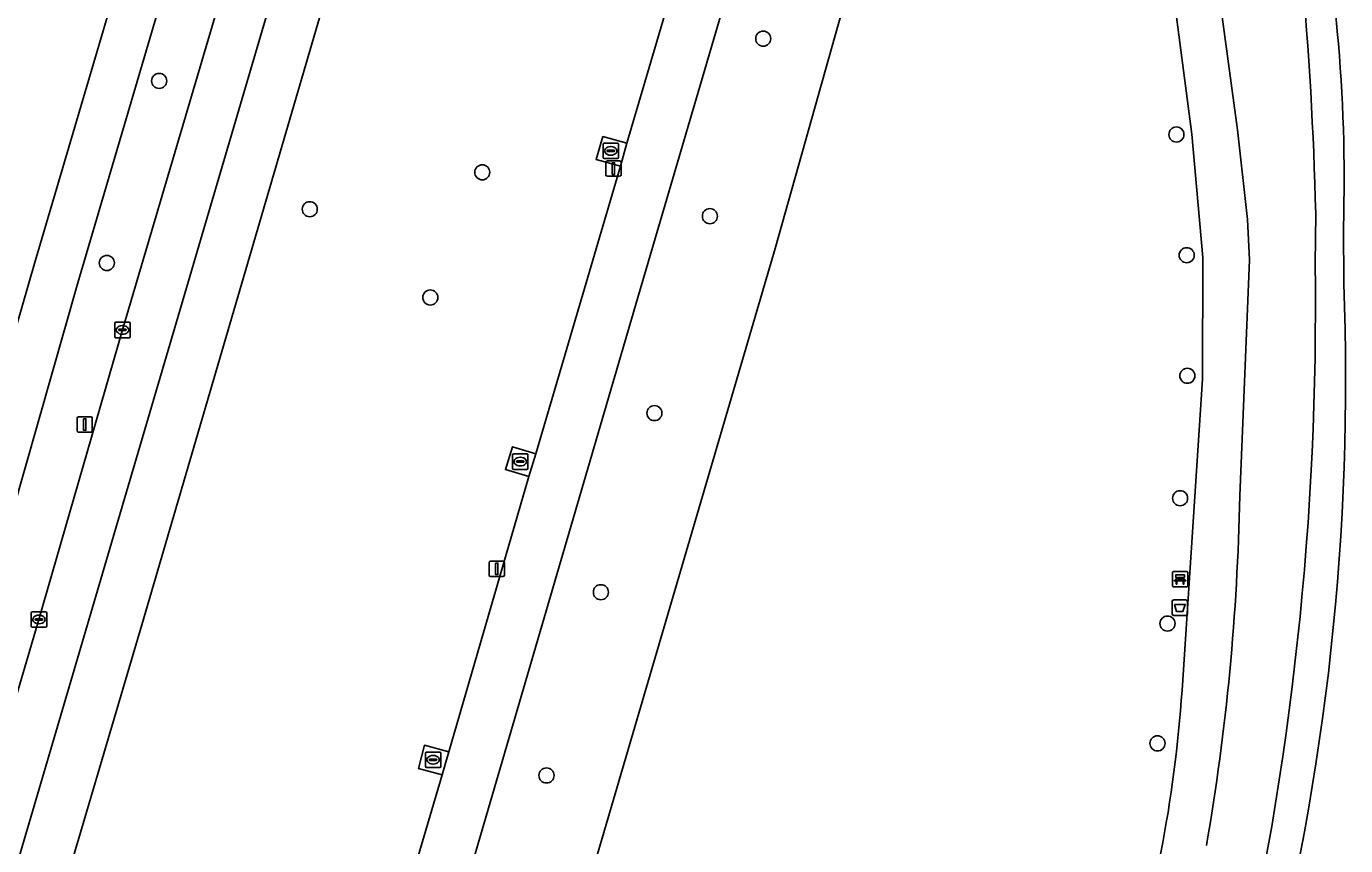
# Model space of a CAD drawing. Extents: x 159817 to 160765, y 380688 to 381638.
# Drawn here: x 160533.6 to 160619.1, y 381260.7 to 381313.8 of the extents above; entities that cross this region are included whole.
import ezdxf

# ---------------------------------------------------------------- set-up
doc = ezdxf.new("R2010")
doc.units = 0
for name, color, linetype in [('IMGEO_Afvalbak', 7, 'Continuous'), ('IMGEO_Bank', 7, 'Continuous'), ('IMGEO_Berm_groen', 7, 'Continuous'), ('IMGEO_Boom', 7, 'Continuous'), ('IMGEO_Fietspad_gesloten', 7, 'Continuous'), ('IMGEO_Grasland_overig', 7, 'Continuous'), ('IMGEO_Groenvoorziening', 7, 'Continuous'), ('IMGEO_Kolk', 7, 'Continuous'), ('IMGEO_Lichtmast', 7, 'Continuous'), ('IMGEO_Rijbaan_regionaal_gesloten', 7, 'Continuous'), ('IMGEO_Terreindeel_open', 7, 'Continuous'), ('IMGEO_Voetpad_gesloten', 7, 'Continuous'), ('IMGEO_Voetpad_open', 7, 'Continuous'), ('IMGEO_Waterloop', 7, 'Continuous')]:
    doc.layers.add(name, color=color, linetype=linetype)

msp = doc.modelspace()

# ---------------------------------------------------------------- linework, layer by layer
at = {"layer": 'IMGEO_Afvalbak'}
for p, q in [((160607.883, 381275.748), (160607.883, 381276.548)), ((160607.883, 381276.548), (160607.883, 381275.748)), ((160607.983, 381276.648), (160608.773, 381276.648)), ((160608.773, 381276.648), (160607.983, 381276.648)), ((160608.873, 381276.548), (160608.873, 381275.748)), ((160608.873, 381275.748), (160608.873, 381276.548)), ((160608.773, 381275.648), (160607.983, 381275.648)), ((160607.983, 381275.648), (160608.773, 381275.648))]:
    msp.add_line(p, q, dxfattribs=at)
msp.add_lwpolyline([(160608.026, 381276.362), (160608.73, 381276.362), (160608.581, 381275.892), (160608.175, 381275.892), (160608.026, 381276.362)], dxfattribs=at)
for centre, start, end in [((160607.983, 381276.548), 90, 180), ((160607.983, 381276.548), 90, 180), ((160608.773, 381276.548), 0, 90), ((160608.773, 381276.548), 360, 90), ((160607.983, 381275.748), 180, 270), ((160607.983, 381275.748), 180, 270), ((160608.773, 381275.748), 270, 0), ((160608.773, 381275.748), 270, 0)]:
    msp.add_arc(centre, 0.1, start, end, dxfattribs=at)
at = {"layer": 'IMGEO_Bank'}
for p, q in [((160607.9, 381277.571), (160607.9, 381278.412)), ((160607.9, 381278.412), (160607.9, 381277.571)), ((160607.975, 381278.496), (160608.816, 381278.496)), ((160608.816, 381278.496), (160607.975, 381278.496)), ((160608.9, 381278.421), (160608.9, 381277.58)), ((160608.9, 381277.58), (160608.9, 381278.421)), ((160608.825, 381277.496), (160607.984, 381277.496)), ((160607.984, 381277.496), (160608.825, 381277.496)), ((160608.597, 381277.894), (160608.204, 381277.894)), ((160608.209, 381278.002), (160608.209, 381278.108)), ((160608.253, 381278.108), (160608.253, 381278.002)), ((160608.541, 381278.114), (160608.259, 381278.114)), ((160608.259, 381277.996), (160608.541, 381277.996)), ((160608.547, 381278.002), (160608.547, 381278.108)), ((160608.591, 381278.108), (160608.591, 381278.002))]:
    msp.add_line(p, q, dxfattribs=at)
for points in [[(160608.203, 381278.114), (160608.117, 381278.114), (160608.117, 381278.275), (160608.68, 381278.275), (160608.68, 381278.114), (160608.597, 381278.114)], [(160608.147, 381277.894), (160608.005, 381277.894), (160608.117, 381277.996), (160608.203, 381277.996)], [(160608.197, 381277.887), (160608.197, 381277.68), (160608.154, 381277.68), (160608.154, 381277.887)], [(160608.597, 381277.996), (160608.68, 381277.996), (160608.792, 381277.894), (160608.653, 381277.894)], [(160608.647, 381277.887), (160608.647, 381277.68), (160608.603, 381277.68), (160608.603, 381277.887)]]:
    msp.add_lwpolyline(points, dxfattribs=at)
for centre, radius, start, end in [((160607.978, 381278.418), 0.0779, 92.4484, 184.28452), ((160607.978, 381278.418), 0.0779, 92.4484, 184.28452), ((160608.822, 381278.418), 0.0779, 2.4484, 94.28452), ((160608.822, 381278.418), 0.0779, 2.4484, 94.28452), ((160607.978, 381277.574), 0.0779, 182.4484, 274.28452), ((160607.978, 381277.574), 0.0779, 182.4484, 274.28452), ((160608.147, 381277.887), 0.00671, 2.89567, 87.10433), ((160608.204, 381277.887), 0.00671, 92.89567, 177.10433), ((160608.202, 381278.107), 0.00671, 2.89567, 87.10433), ((160608.202, 381278.003), 0.00671, 272.89567, 357.10433), ((160608.259, 381278.107), 0.00671, 92.89567, 177.10433), ((160608.259, 381278.003), 0.00671, 182.89567, 267.10433), ((160608.541, 381278.107), 0.00671, 2.89567, 87.10433), ((160608.541, 381278.003), 0.00671, 272.89567, 357.10433), ((160608.598, 381278.107), 0.00671, 92.89567, 177.10433), ((160608.598, 381278.003), 0.00671, 182.89567, 267.10433), ((160608.596, 381277.887), 0.00671, 2.89567, 87.10433), ((160608.653, 381277.887), 0.00671, 92.89567, 177.10433), ((160608.822, 381277.574), 0.0779, 272.4484, 4.28452), ((160608.822, 381277.574), 0.0779, 272.4484, 4.28452)]:
    msp.add_arc(centre, radius, start, end, dxfattribs=at)
at = {"layer": 'IMGEO_Berm_groen'}
for points in [[(160576.952, 381397.45), (160574.332, 381388.546), (160568.258, 381367.918), (160566.508, 381361.893), (160564.749, 381355.905), (160562.989, 381349.916), (160557.917, 381332.651), (160541.073, 381275.043), (160533.676, 381250), (160502.119, 381143.165), (160500, 381135.993), (160469.535, 381032.587)], [(160582.13, 381299.432), (160596.164, 381349.252), (160603.182, 381352.594), (160600.995, 381368.66), (160599.451, 381381.442)], [(160590.351, 381355.105), (160587.347, 381344.267), (160586.944, 381342.814), (160584.42, 381334.238), (160579.598, 381317.965), (160573.222, 381296.256), (160560.818, 381253.836), (160559.686, 381250), (160547.839, 381209.861), (160537.538, 381175.138), (160529.801, 381148.638), (160526.301, 381136.317), (160523.114, 381125.096), (160523.986, 381124.486), (160529.18, 381130.561), (160541.613, 381144.634), (160542.631, 381145.786), (160538.852, 381151.851), (160567.635, 381250), (160582.13, 381299.432)], [(160493.697, 381137.696), (160495.869, 381145.045), (160500, 381159.024), (160505.316, 381177.021), (160511.125, 381196.73), (160516.922, 381216.342), (160526.897, 381250), (160528.594, 381255.728), (160534.393, 381275.382), (160539.811, 381294.152), (160545.897, 381314.788), (160551.381, 381333.543), (160555.147, 381346.252)], [(160550.217, 381342.326), (160536.904, 381297.216), (160530.941, 381276.33), (160523.143, 381250), (160504.355, 381186.559), (160500, 381171.788), (160492.421, 381146.083), (160490.171, 381138.451), (160457.589, 381027.726), (160455.791, 381022.103)], [(160549.326, 381227.392), (160547.796, 381227.845), (160548.238, 381229.327), (160549.794, 381228.892), (160554.736, 381245.605), (160553.208, 381246.02), (160553.616, 381247.511), (160555.182, 381247.112), (160556.031, 381250), (160560.534, 381265.311), (160559.007, 381265.711), (160559.394, 381267.227), (160560.966, 381266.791), (160566.155, 381284.657), (160564.645, 381285.1), (160565.11, 381286.584), (160566.61, 381286.126), (160572.1, 381304.768), (160570.527, 381305.197), (160570.971, 381306.689), (160572.515, 381306.254), (160577.681, 381323.798)]]:
    msp.add_lwpolyline(points, dxfattribs=at)
at = {"layer": 'IMGEO_Boom'}
for centre in [(160581.362, 381313.04), (160542.188, 381310.297), (160608.159, 381306.822), (160563.142, 381304.372), (160551.955, 381301.978), (160577.905, 381301.527), (160538.796, 381298.496), (160608.828, 381298.997), (160559.771, 381296.258), (160608.868, 381291.183), (160574.306, 381288.762), (160608.398, 381283.242), (160570.834, 381277.15), (160607.579, 381275.115), (160606.931, 381267.349), (160567.31, 381265.27)]:
    msp.add_circle(centre, 0.489, dxfattribs=at)
at = {"layer": 'IMGEO_Fietspad_gesloten'}
for points in [[(160553.057, 381352.663), (160549.41, 381350.864), (160547.841, 381345.046), (160534.113, 381298.458), (160527.9, 381276.994), (160522.877, 381259.975), (160519.933, 381250), (160519.715, 381249.262), (160501.455, 381187.47), (160500, 381182.537), (160489.508, 381146.96), (160492.421, 381146.083), (160500, 381171.788), (160504.355, 381186.559), (160523.143, 381250)], [(160523.143, 381250), (160530.941, 381276.33), (160536.904, 381297.216), (160550.217, 381342.326)], [(160577.681, 381323.798), (160572.515, 381306.254), (160572.1, 381304.768), (160566.61, 381286.126), (160566.155, 381284.657), (160560.966, 381266.791), (160560.534, 381265.311), (160556.031, 381250), (160555.182, 381247.112), (160554.736, 381245.605), (160549.794, 381228.892), (160549.326, 381227.392), (160543.753, 381208.372), (160543.305, 381206.87), (160534.013, 381175.577)], [(160537.538, 381175.138), (160547.839, 381209.861), (160559.686, 381250), (160560.818, 381253.836), (160573.222, 381296.256), (160579.598, 381317.965)]]:
    msp.add_lwpolyline(points, dxfattribs=at)
at = {"layer": 'IMGEO_Grasland_overig'}
for points in [[(160614.288, 381333.263), (160607.349, 381378.945), (160605.712, 381400.424), (160601.517, 381400.526), (160602.018, 381386.786), (160602.561, 381380.16), (160605.093, 381360.903), (160606.662, 381347.435), (160612.131, 381307.12), (160612.776, 381301.319), (160612.89, 381298.691), (160612.266, 381283.395)], [(160608.526, 381270.792), (160609.854, 381290.965), (160609.868, 381298.844), (160609.16, 381306.841), (160603.182, 381352.594), (160596.164, 381349.252), (160582.13, 381299.432), (160567.635, 381250), (160538.852, 381151.851), (160542.631, 381145.786), (160552.495, 381156.951), (160557.354, 381162.798)], [(160617.155, 381298.43), (160617.194, 381301.681)]]:
    msp.add_lwpolyline(points, dxfattribs=at)
for centre, radius, start, end in [((160382.523, 381296.013), 234.739, 1.38369, 9.13078), ((160417.249, 381295.533), 199.927, 346.83555, 0.83036), ((160462.124, 381286.24), 150.169, 350.21646, 358.91457), ((160524.887, 381276.42), 83.828, 341.62926, 356.15073)]:
    msp.add_arc(centre, radius, start, end, dxfattribs=at)
at = {"layer": 'IMGEO_Groenvoorziening'}
for points in [[(160617.194, 381301.681), (160617.155, 381298.43)], [(160619.011, 381297.156), (160618.986, 381300.827)]]:
    msp.add_lwpolyline(points, dxfattribs=at)
for centre, radius, start, end in [((160382.523, 381296.013), 234.739, 1.38369, 9.13078), ((160518.847, 381304.069), 100.191, 358.14545, 12.6642), ((160417.249, 381295.533), 199.927, 346.83555, 0.83036), ((160457.835, 381290.886), 161.298, 345.31645, 2.22779)]:
    msp.add_arc(centre, radius, start, end, dxfattribs=at)
at = {"layer": 'IMGEO_Kolk'}
for p, q in [((160570.975, 381305.338), (160570.975, 381306.19)), ((160571.05, 381306.264), (160571.902, 381306.264)), ((160571.234, 381305.758), (160571.234, 381305.77)), ((160571.672, 381305.721), (160571.274, 381305.721)), ((160571.277, 381305.807), (160571.675, 381305.807)), ((160571.463, 381306.044), (160571.488, 381306.044)), ((160571.718, 381305.77), (160571.718, 381305.758)), ((160571.976, 381306.19), (160571.976, 381305.338)), ((160571.902, 381305.264), (160571.05, 381305.264)), ((160571.486, 381305.484), (160571.461, 381305.484)), ((160539.308, 381293.726), (160539.308, 381294.578)), ((160539.383, 381294.652), (160540.235, 381294.652)), ((160539.796, 381294.432), (160539.821, 381294.432)), ((160540.309, 381294.578), (160540.309, 381293.726)), ((160540.235, 381293.652), (160539.383, 381293.652)), ((160539.567, 381294.146), (160539.567, 381294.158)), ((160540.005, 381294.109), (160539.607, 381294.109)), ((160539.61, 381294.195), (160540.008, 381294.195)), ((160539.819, 381293.872), (160539.794, 381293.872)), ((160540.051, 381294.158), (160540.051, 381294.146)), ((160565.105, 381285.19), (160565.105, 381286.042)), ((160565.18, 381286.116), (160566.032, 381286.116)), ((160565.593, 381285.896), (160565.618, 381285.896)), ((160566.106, 381286.042), (160566.106, 381285.19)), ((160566.032, 381285.116), (160565.18, 381285.116)), ((160565.364, 381285.61), (160565.364, 381285.622)), ((160565.802, 381285.573), (160565.404, 381285.573)), ((160565.407, 381285.659), (160565.805, 381285.659)), ((160565.616, 381285.336), (160565.591, 381285.336)), ((160565.848, 381285.622), (160565.848, 381285.61)), ((160533.892, 381274.956), (160533.892, 381275.808)), ((160533.967, 381275.882), (160534.819, 381275.882)), ((160534.38, 381275.662), (160534.405, 381275.662)), ((160534.893, 381275.808), (160534.893, 381274.956)), ((160534.819, 381274.882), (160533.967, 381274.882)), ((160534.151, 381275.376), (160534.151, 381275.388)), ((160534.589, 381275.339), (160534.191, 381275.339)), ((160534.194, 381275.425), (160534.592, 381275.425)), ((160534.403, 381275.102), (160534.378, 381275.102)), ((160534.635, 381275.388), (160534.635, 381275.376)), ((160559.454, 381265.862), (160559.454, 381266.714)), ((160559.529, 381266.788), (160560.381, 381266.788)), ((160559.713, 381266.282), (160559.713, 381266.294)), ((160560.151, 381266.245), (160559.753, 381266.245)), ((160559.756, 381266.331), (160560.154, 381266.331)), ((160559.942, 381266.568), (160559.967, 381266.568)), ((160560.197, 381266.294), (160560.197, 381266.282)), ((160560.455, 381266.714), (160560.455, 381265.862)), ((160560.381, 381265.788), (160559.529, 381265.788)), ((160559.965, 381266.008), (160559.94, 381266.008))]:
    msp.add_line(p, q, dxfattribs=at)
for points in [[(160570.975, 381305.338), (160570.975, 381306.19)], [(160571.05, 381306.264), (160571.902, 381306.264)], [(160571.976, 381306.19), (160571.976, 381305.338)], [(160571.902, 381305.264), (160571.05, 381305.264)], [(160539.308, 381293.726), (160539.308, 381294.578)], [(160539.383, 381294.652), (160540.235, 381294.652)], [(160540.309, 381294.578), (160540.309, 381293.726)], [(160540.235, 381293.652), (160539.383, 381293.652)], [(160565.105, 381285.19), (160565.105, 381286.042)], [(160565.18, 381286.116), (160566.032, 381286.116)], [(160566.106, 381286.042), (160566.106, 381285.19)], [(160566.032, 381285.116), (160565.18, 381285.116)], [(160533.892, 381274.956), (160533.892, 381275.808)], [(160533.967, 381275.882), (160534.819, 381275.882)], [(160534.893, 381275.808), (160534.893, 381274.956)], [(160534.819, 381274.882), (160533.967, 381274.882)], [(160559.454, 381265.862), (160559.454, 381266.714)], [(160559.529, 381266.788), (160560.381, 381266.788)], [(160560.455, 381266.714), (160560.455, 381265.862)], [(160560.381, 381265.788), (160559.529, 381265.788)]]:
    msp.add_lwpolyline(points, dxfattribs=at)
for centre, radius, start, end in [((160571.052, 381306.188), 0.0765, 91.55205, 178.44795), ((160571.052, 381306.188), 0.0765, 91.55205, 178.44795), ((160571.274, 381305.767), 0.0403, 85.87752, 175.75265), ((160571.271, 381305.757), 0.0366, 178.93798, 274.71019), ((160571.675, 381305.764), 0.043, 264.86636, 352.45326), ((160571.679, 381305.769), 0.0386, 1.73085, 96.63898), ((160571.9, 381306.188), 0.0765, 1.55205, 88.44795), ((160571.9, 381306.188), 0.0765, 1.55205, 88.44795), ((160571.052, 381305.34), 0.0765, 181.55205, 268.44795), ((160571.052, 381305.34), 0.0765, 181.55205, 268.44795), ((160571.9, 381305.34), 0.0765, 271.55205, 358.44795), ((160571.9, 381305.34), 0.0765, 271.55205, 358.44795), ((160539.385, 381294.576), 0.0765, 91.55205, 178.44795), ((160539.385, 381294.576), 0.0765, 91.55205, 178.44795), ((160540.233, 381294.576), 0.0765, 1.55205, 88.44795), ((160540.233, 381294.576), 0.0765, 1.55205, 88.44795), ((160539.385, 381293.728), 0.0765, 181.55205, 268.44795), ((160539.385, 381293.728), 0.0765, 181.55205, 268.44795), ((160539.607, 381294.155), 0.0403, 85.87752, 175.75265), ((160539.604, 381294.145), 0.0366, 178.93798, 274.71019), ((160540.008, 381294.152), 0.043, 264.86636, 352.45326), ((160540.012, 381294.157), 0.0386, 1.73085, 96.63898), ((160540.233, 381293.728), 0.0765, 271.55205, 358.44795), ((160540.233, 381293.728), 0.0765, 271.55205, 358.44795), ((160565.182, 381286.04), 0.0765, 91.55205, 178.44795), ((160565.182, 381286.04), 0.0765, 91.55205, 178.44795), ((160566.03, 381286.04), 0.0765, 1.55205, 88.44795), ((160566.03, 381286.04), 0.0765, 1.55205, 88.44795), ((160565.182, 381285.192), 0.0765, 181.55205, 268.44795), ((160565.182, 381285.192), 0.0765, 181.55205, 268.44795), ((160565.404, 381285.619), 0.0403, 85.87752, 175.75265), ((160565.401, 381285.609), 0.0366, 178.93798, 274.71019), ((160565.805, 381285.616), 0.043, 264.86636, 352.45326), ((160565.809, 381285.621), 0.0386, 1.73085, 96.63898), ((160566.03, 381285.192), 0.0765, 271.55205, 358.44795), ((160566.03, 381285.192), 0.0765, 271.55205, 358.44795), ((160533.969, 381275.806), 0.0765, 91.55205, 178.44795), ((160533.969, 381275.806), 0.0765, 91.55205, 178.44795), ((160534.817, 381275.806), 0.0765, 1.55205, 88.44795), ((160534.817, 381275.806), 0.0765, 1.55205, 88.44795), ((160533.969, 381274.958), 0.0765, 181.55205, 268.44795), ((160533.969, 381274.958), 0.0765, 181.55205, 268.44795), ((160534.191, 381275.385), 0.0403, 85.87752, 175.75265), ((160534.188, 381275.375), 0.0366, 178.93798, 274.71019), ((160534.592, 381275.382), 0.043, 264.86636, 352.45326), ((160534.596, 381275.387), 0.0386, 1.73085, 96.63898), ((160534.817, 381274.958), 0.0765, 271.55205, 358.44795), ((160534.817, 381274.958), 0.0765, 271.55205, 358.44795), ((160559.531, 381266.712), 0.0765, 91.55205, 178.44795), ((160559.531, 381266.712), 0.0765, 91.55205, 178.44795), ((160559.753, 381266.291), 0.0403, 85.87752, 175.75265), ((160559.75, 381266.281), 0.0366, 178.93798, 274.71019), ((160560.154, 381266.288), 0.043, 264.86636, 352.45326), ((160560.158, 381266.293), 0.0386, 1.73085, 96.63898), ((160560.379, 381266.712), 0.0765, 1.55205, 88.44795), ((160560.379, 381266.712), 0.0765, 1.55205, 88.44795), ((160559.531, 381265.864), 0.0765, 181.55205, 268.44795), ((160559.531, 381265.864), 0.0765, 181.55205, 268.44795), ((160560.379, 381265.864), 0.0765, 271.55205, 358.44795), ((160560.379, 381265.864), 0.0765, 271.55205, 358.44795)]:
    msp.add_arc(centre, radius, start, end, dxfattribs=at)
for centre, major_axis, ratio, start_param, end_param in [((160571.462, 381305.764), (-0.387, 0.002), 0.722429, 4.712389, 7.853982), ((160571.487, 381305.764), (-0.39, 0.002), 0.717154, 1.570796, 4.712389), ((160539.795, 381294.152), (-0.387, 0.002), 0.722429, 4.712389, 7.853982), ((160539.82, 381294.152), (-0.39, 0.002), 0.717154, 1.570796, 4.712389), ((160565.592, 381285.616), (-0.387, 0.002), 0.722429, 4.712389, 7.853982), ((160565.617, 381285.616), (-0.39, 0.002), 0.717154, 1.570796, 4.712389), ((160534.379, 381275.382), (-0.387, 0.002), 0.722429, 4.712389, 7.853982), ((160534.404, 381275.382), (-0.39, 0.002), 0.717154, 1.570796, 4.712389), ((160559.941, 381266.288), (-0.387, 0.002), 0.722429, 4.712389, 7.853982), ((160559.966, 381266.288), (-0.39, 0.002), 0.717154, 1.570796, 4.712389)]:
    msp.add_ellipse(centre, major_axis=major_axis, ratio=ratio, start_param=start_param, end_param=end_param, dxfattribs=at)
at = {"layer": 'IMGEO_Lichtmast'}
for p, q in [((160571.157, 381304.213), (160571.157, 381305.013)), ((160571.157, 381305.013), (160571.157, 381304.213)), ((160571.257, 381305.113), (160572.047, 381305.113)), ((160572.047, 381305.113), (160571.257, 381305.113)), ((160572.147, 381305.013), (160572.147, 381304.213)), ((160572.147, 381304.213), (160572.147, 381305.013)), ((160572.047, 381304.113), (160571.257, 381304.113)), ((160571.257, 381304.113), (160572.047, 381304.113)), ((160536.862, 381287.625), (160536.862, 381288.425)), ((160536.862, 381288.425), (160536.862, 381287.625)), ((160536.962, 381288.525), (160537.752, 381288.525)), ((160537.752, 381288.525), (160536.962, 381288.525)), ((160537.852, 381288.425), (160537.852, 381287.625)), ((160537.852, 381287.625), (160537.852, 381288.425)), ((160537.752, 381287.525), (160536.962, 381287.525)), ((160536.962, 381287.525), (160537.752, 381287.525)), ((160563.583, 381278.265), (160563.583, 381279.065)), ((160563.583, 381279.065), (160563.583, 381278.265)), ((160563.683, 381279.165), (160564.473, 381279.165)), ((160564.473, 381279.165), (160563.683, 381279.165)), ((160564.573, 381279.065), (160564.573, 381278.265)), ((160564.573, 381278.265), (160564.573, 381279.065)), ((160564.473, 381278.165), (160563.683, 381278.165)), ((160563.683, 381278.165), (160564.473, 381278.165))]:
    msp.add_line(p, q, dxfattribs=at)
for points in [[(160571.577, 381304.988), (160571.727, 381304.988), (160571.727, 381304.238), (160571.577, 381304.238), (160571.577, 381304.988)], [(160537.282, 381288.4), (160537.432, 381288.4), (160537.432, 381287.65), (160537.282, 381287.65), (160537.282, 381288.4)], [(160564.003, 381279.04), (160564.153, 381279.04), (160564.153, 381278.29), (160564.003, 381278.29), (160564.003, 381279.04)]]:
    msp.add_lwpolyline(points, dxfattribs=at)
for centre, start, end in [((160571.257, 381305.013), 90, 180), ((160571.257, 381305.013), 90, 180), ((160572.047, 381305.013), 0, 90), ((160572.047, 381305.013), 360, 90), ((160571.257, 381304.213), 180, 270), ((160571.257, 381304.213), 180, 270), ((160572.047, 381304.213), 270, 0), ((160572.047, 381304.213), 270, 0), ((160536.962, 381288.425), 90, 180), ((160536.962, 381288.425), 90, 180), ((160537.752, 381288.425), 0, 90), ((160537.752, 381288.425), 360, 90), ((160536.962, 381287.625), 180, 270), ((160536.962, 381287.625), 180, 270), ((160537.752, 381287.625), 270, 0), ((160537.752, 381287.625), 270, 0), ((160563.683, 381279.065), 90, 180), ((160563.683, 381279.065), 90, 180), ((160564.473, 381279.065), 0, 90), ((160564.473, 381279.065), 360, 90), ((160563.683, 381278.265), 180, 270), ((160563.683, 381278.265), 180, 270), ((160564.473, 381278.265), 270, 0), ((160564.473, 381278.265), 270, 0)]:
    msp.add_arc(centre, 0.1, start, end, dxfattribs=at)
at = {"layer": 'IMGEO_Rijbaan_regionaal_gesloten'}
msp.add_lwpolyline([(160555.147, 381346.252), (160551.381, 381333.543), (160545.897, 381314.788), (160539.811, 381294.152), (160534.393, 381275.382), (160528.594, 381255.728), (160526.897, 381250), (160516.922, 381216.342), (160511.125, 381196.73), (160505.316, 381177.021), (160500, 381159.024), (160495.869, 381145.045), (160498.994, 381144.105), (160559.769, 381350.636), (160561.393, 381356.646)], dxfattribs=at)
msp.add_lwpolyline([(160557.917, 381332.651), (160562.989, 381349.916), (160564.749, 381355.905), (160561.393, 381356.646), (160559.769, 381350.636), (160498.994, 381144.105), (160502.119, 381143.165), (160533.676, 381250), (160541.073, 381275.043)], close=True, dxfattribs=at)
at = {"layer": 'IMGEO_Terreindeel_open'}
for points in [[(160572.515, 381306.254), (160570.971, 381306.689), (160570.527, 381305.197), (160572.1, 381304.768)], [(160566.61, 381286.126), (160565.11, 381286.584), (160564.645, 381285.1), (160566.155, 381284.657)], [(160560.534, 381265.311), (160560.966, 381266.791), (160559.394, 381267.227), (160559.007, 381265.711)]]:
    msp.add_lwpolyline(points, close=True, dxfattribs=at)
at = {"layer": 'IMGEO_Voetpad_gesloten'}
for points in [[(160612.266, 381283.395), (160612.89, 381298.691), (160612.776, 381301.319), (160612.131, 381307.12), (160606.662, 381347.435), (160605.093, 381360.903), (160602.561, 381380.16), (160602.018, 381386.786), (160601.517, 381400.526), (160601.427, 381403.009)], [(160599.451, 381381.442), (160600.995, 381368.66), (160603.182, 381352.594), (160609.16, 381306.841), (160609.868, 381298.844), (160609.854, 381290.965), (160608.526, 381270.792)]]:
    msp.add_lwpolyline(points, dxfattribs=at)
for centre, radius, start, end in [((160462.124, 381286.24), 150.169, 350.21646, 358.91457), ((160524.887, 381276.42), 83.828, 341.62926, 356.15073)]:
    msp.add_arc(centre, radius, start, end, dxfattribs=at)
at = {"layer": 'IMGEO_Voetpad_open'}
msp.add_lwpolyline([(160528.354, 381318.474), (160528.243, 381313.076), (160525.694, 381313.129), (160525.612, 381309.15), (160512.258, 381263.072), (160512.39, 381263.07), (160522.877, 381259.975), (160527.9, 381276.994), (160534.113, 381298.458), (160547.841, 381345.046)], dxfattribs=at)
at = {"layer": 'IMGEO_Waterloop'}
msp.add_lwpolyline([(160618.986, 381300.827), (160619.011, 381297.156)], dxfattribs=at)
for centre, radius, start, end in [((160518.847, 381304.069), 100.191, 358.14545, 12.6642), ((160457.835, 381290.886), 161.298, 345.31645, 2.22779)]:
    msp.add_arc(centre, radius, start, end, dxfattribs=at)

doc.saveas('drawing.dxf')
